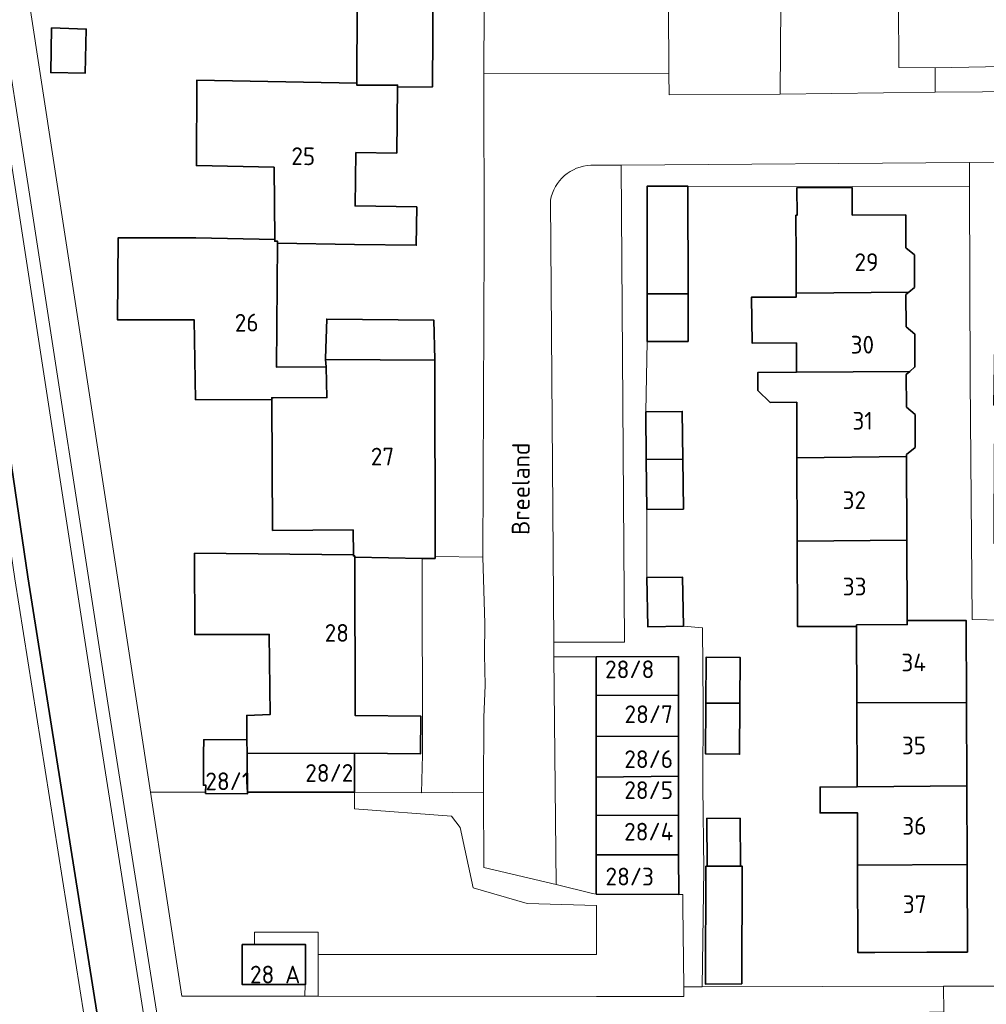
# Model space of a CAD drawing. Header units: metres. Extents: x 152391 to 157968, y 462336 to 467280.
# Tile 476 of 656: x 154199 to 154273, y 466776 to 466851. Entities that reach past the tile are written whole.
import ezdxf
from ezdxf.enums import TextEntityAlignment as Align

# ---------------------------------------------------------------- set-up
doc = ezdxf.new("R2010")
doc.units = ezdxf.units.M
doc.header["$LTSCALE"] = 0.75
for name, color, linetype, lineweight in [('B-WE-GK-BESCHOEIING-G', 251, 'GK-BESCHOEIING', 35), ('B-WE-GR-BEPLANTING_CULTUUR_BOSPLANTSOEN-GV', 251, 'Continuous', 18), ('B-WE-GR-BEPLANTING_CULTUUR_HEESTERS-GV', 251, 'Continuous', 18), ('B-WE-GR-GROENVOORZIENING-GV', 251, 'Continuous', 18), ('B-WE-GR-HAAG-GV', 251, 'Continuous', 13), ('B-WE-OG-BEBOUWING-GV', 6, 'Continuous', 35), ('B-WE-OG-BEBOUWING-T18', 1, 'Continuous', 18), ('B-WE-OG-TOPOGRAFIE-T18', 1, 'Continuous', 18), ('B-WE-OG-WATER-GV', 251, 'Continuous', 18), ('B-WE-OG-WATER_SLOOT-GV', 251, 'Continuous', 18), ('B-WE-VH-VERHARDING_BETONSTRAATSTEEN-GV', 251, 'Continuous', 18), ('B-WE-VH-VERHARDING_TEGEL-GV', 251, 'Continuous', 18)]:
    doc.layers.add(name, color=color, linetype=linetype, lineweight=lineweight)
doc.styles.add('NLCS-ISO-M750-T18', font='NLCS-ISO.ttf', dxfattribs={"height": 1.35})
doc.linetypes.add('GK-BESCHOEIING', pattern='A,30,-5,[1,NLCS.SHX,S=1,R=0,X=0,Y=0],-5', length=40)

msp = doc.modelspace()

# ---------------------------------------------------------------- linework, layer by layer
at = {"layer": 'B-WE-GK-BESCHOEIING-G'}
msp.add_lwpolyline([(154194.017, 466849.071), (154199.953, 466808.77), (154205.279, 466775.12), (154200.094, 466765.756), (154194.251, 466756.227)], dxfattribs=at)
at = {"layer": 'B-WE-GR-BEPLANTING_CULTUUR_BOSPLANTSOEN-GV'}
msp.add_lwpolyline([(154224.842, 466792.37), (154216.683, 466792.361), (154216.684, 466792.243), (154213.486, 466792.27), (154213.49, 466792.358), (154212.655, 466792.357), (154209.298, 466792.353), (154211.682, 466776.826), (154221.052, 466776.822), (154221.066, 466777.722), (154216.284, 466777.715), (154216.28, 466780.761), (154217.212, 466780.76), (154217.212, 466781.71), (154222.062, 466781.708), (154222.061, 466780.015), (154243.259, 466780.015), (154243.26, 466783.723), (154237.993, 466783.892), (154233.867, 466785.078), (154232.888, 466789.667), (154232.228, 466790.529), (154224.843, 466791.087)], close=True, dxfattribs=at)
at = {"layer": 'B-WE-GR-BEPLANTING_CULTUUR_HEESTERS-GV'}
for points in [[(154257.302, 466852.492), (154254.943, 466852.442), (154248.744, 466852.31), (154248.781, 466847.074), (154248.792, 466845.469), (154257.253, 466845.504), (154257.304, 466852.346), (154257.302, 466852.447)], [(154243.241, 466784.587), (154242.947, 466784.659), (154240.2, 466785.33), (154234.678, 466786.628), (154234.654, 466792.371), (154229.927, 466792.318), (154224.842, 466792.37), (154224.843, 466791.087), (154232.228, 466790.529), (154232.888, 466789.667), (154233.867, 466785.078), (154237.993, 466783.892), (154243.26, 466783.723), (154243.259, 466780.015), (154222.061, 466780.015), (154222.06, 466776.822), (154243.258, 466776.815), (154249.919, 466776.813), (154249.91, 466777.536), (154249.835, 466783.669), (154249.824, 466784.564), (154249.521, 466784.565)]]:
    msp.add_lwpolyline(points, close=True, dxfattribs=at)
msp.add_lwpolyline([(154239.756, 466837.431), (154239.999, 466803.782), (154245.385, 466803.788), (154245.127, 466840.113), (154242.835, 466840.095)], dxfattribs=at)
msp.add_lwpolyline([(154242.835, 466840.095, 0.356076), (154239.756, 466837.431)], format="xyb", dxfattribs=at)
at = {"layer": 'B-WE-GR-GROENVOORZIENING-GV'}
for points in [[(154199.286, 466733.787), (154203.23, 466748.947), (154210.188, 466772.856), (154209.896, 466774.714), (154206.055, 466799.145), (154200.036, 466838.234), (154197.745, 466852.78)], [(154199.048, 466838.08), (154205.067, 466798.991), (154209.165, 466772.921), (154207.728, 466767.982), (154203.051, 466751.911), (154202.272, 466749.236), (154201.839, 466747.572), (154199.012, 466736.707)]]:
    msp.add_lwpolyline(points, dxfattribs=at)
at = {"layer": 'B-WE-GR-HAAG-GV'}
for points in [[(154199.286, 466733.787), (154203.23, 466748.947), (154210.188, 466772.856), (154209.896, 466774.714), (154206.055, 466799.145), (154200.036, 466838.234), (154197.745, 466852.78)], [(154199.048, 466838.08), (154205.067, 466798.991), (154209.165, 466772.921), (154207.728, 466767.982), (154203.051, 466751.911), (154202.272, 466749.236), (154201.839, 466747.572), (154199.012, 466736.707)]]:
    msp.add_lwpolyline(points, dxfattribs=at)
at = {"layer": 'B-WE-OG-BEBOUWING-GV'}
for points in [[(154225.007, 466846.363), (154225.007, 466846.207), (154228.109, 466846.207), (154228.113, 466846.055), (154230.784, 466846.076), (154230.85, 466858.264), (154218.857, 466858.429), (154218.824, 466852.285), (154225.044, 466852.257)], [(154201.751, 466850.553), (154201.703, 466847.162), (154204.331, 466847.125), (154204.399, 466850.475)], [(154228.113, 466846.055), (154228.109, 466846.207), (154225.007, 466846.207), (154225.007, 466846.363), (154212.813, 466846.574), (154212.788, 466840.081), (154218.711, 466839.947), (154218.766, 466834.454), (154218.763, 466834.32), (154218.974, 466834.315), (154218.971, 466834.159), (154224.843, 466834.073), (154229.537, 466834.004), (154229.578, 466836.934), (154224.878, 466836.999), (154224.934, 466841.069), (154228.044, 466841.026)], [(154250.231, 466830.299), (154250.228, 466838.507), (154247.11, 466838.505), (154247.113, 466830.298)], [(154258.471, 466830.363), (154267.042, 466830.429), (154267.487, 466830.804), (154267.477, 466833.274), (154266.815, 466833.823), (154266.805, 466836.323), (154262.732, 466836.306), (154262.723, 466838.406), (154258.525, 466838.389), (154258.534, 466836.289), (154258.447, 466836.289), (154258.46, 466833.059)], [(154218.971, 466834.159), (154218.974, 466834.315), (154218.763, 466834.32), (154218.766, 466834.454), (154212.743, 466834.586), (154206.823, 466834.57), (154206.793, 466828.327), (154212.614, 466828.341), (154212.73, 466822.25), (154218.527, 466822.266), (154218.527, 466822.395), (154218.65, 466822.396), (154222.725, 466822.407), (154222.683, 466824.742), (154218.902, 466824.718)], [(154247.113, 466830.298), (154247.115, 466826.69), (154250.233, 466826.691), (154250.231, 466830.299)], [(154267.042, 466830.429), (154258.471, 466830.363), (154258.472, 466830.067), (154255.068, 466830.061), (154255.109, 466826.565), (154258.487, 466826.571), (154258.496, 466824.344), (154267.123, 466824.403), (154267.511, 466824.74), (154267.502, 466827.25), (154266.84, 466827.8), (154266.83, 466830.25)], [(154222.63, 466825.299), (154230.952, 466825.265), (154230.952, 466825.305), (154230.874, 466828.298), (154222.713, 466828.388), (154222.621, 466825.39)], [(154222.63, 466825.299), (154222.683, 466824.742), (154222.725, 466822.407), (154218.65, 466822.396), (154218.527, 466822.395), (154218.527, 466822.266), (154218.588, 466812.301), (154224.727, 466812.333), (154224.746, 466810.448), (154224.746, 466810.35), (154224.85, 466810.35), (154224.85, 466810.25), (154229.99, 466810.149), (154230.971, 466810.17), (154230.971, 466810.318), (154230.952, 466825.265)], [(154266.88, 466817.925), (154266.879, 466818.067), (154267.536, 466818.622), (154267.526, 466821.112), (154266.864, 466821.681), (154266.854, 466824.169), (154267.123, 466824.403), (154258.496, 466824.344), (154255.547, 466824.324), (154255.552, 466822.954), (154256.475, 466822.041), (154258.505, 466822.055), (154258.522, 466817.825)], [(154249.838, 466817.721), (154249.795, 466821.355), (154247.015, 466821.315), (154247.053, 466817.688)], [(154247.092, 466813.877), (154249.883, 466813.915), (154249.838, 466817.721), (154247.053, 466817.688)], [(154258.522, 466817.825), (154258.548, 466811.471), (154266.905, 466811.557), (154266.88, 466817.925)], [(154263.07, 466804.988), (154263.07, 466805.101), (154266.931, 466805.129), (154266.93, 466805.425), (154266.905, 466811.557), (154258.548, 466811.471), (154258.575, 466804.969)], [(154216.652, 466795.306), (154224.84, 466795.343), (154229.85, 466795.273), (154229.89, 466798.145), (154224.88, 466798.215), (154224.85, 466810.25), (154224.85, 466810.35), (154224.746, 466810.35), (154224.746, 466810.448), (154212.654, 466810.562), (154212.672, 466804.369), (154218.344, 466804.38), (154218.41, 466798.288), (154216.621, 466798.203), (154216.64, 466796.377)], [(154249.886, 466804.997), (154249.807, 466808.747), (154247.101, 466808.717), (154247.161, 466804.965)], [(154263.094, 466799.177), (154271.427, 466799.205), (154271.402, 466805.443), (154266.93, 466805.425), (154266.931, 466805.129), (154263.07, 466805.101), (154263.07, 466804.988)], [(154243.232, 466802.673), (154243.233, 466799.717), (154249.503, 466799.75), (154249.499, 466802.693)], [(154251.586, 466799.139), (154254.176, 466799.148), (154254.197, 466802.624), (154251.607, 466802.64)], [(154249.503, 466799.75), (154243.233, 466799.717), (154243.235, 466796.608), (154249.506, 466796.626)], [(154254.176, 466799.148), (154251.586, 466799.139), (154251.563, 466795.273), (154254.153, 466795.258)], [(154271.427, 466799.205), (154263.094, 466799.177), (154263.121, 466792.781), (154271.453, 466792.837)], [(154243.237, 466793.517), (154249.51, 466793.581), (154249.506, 466796.626), (154243.235, 466796.608)], [(154216.683, 466792.361), (154216.652, 466795.306), (154216.64, 466796.377), (154213.352, 466796.351), (154213.341, 466795.31), (154213.324, 466792.892), (154213.513, 466792.892), (154213.49, 466792.358), (154213.486, 466792.27), (154216.684, 466792.243)], [(154224.84, 466795.343), (154216.652, 466795.306), (154216.683, 466792.361), (154224.842, 466792.37), (154224.838, 466795.217)], [(154249.51, 466793.581), (154243.237, 466793.517), (154243.238, 466790.584), (154249.514, 466790.606)], [(154271.478, 466786.847), (154271.453, 466792.837), (154263.121, 466792.781), (154260.283, 466792.752), (154260.291, 466790.781), (154263.13, 466790.793), (154263.147, 466786.795)], [(154249.514, 466790.606), (154243.238, 466790.584), (154243.24, 466787.594), (154249.517, 466787.589)], [(154251.676, 466786.724), (154254.215, 466786.74), (154254.19, 466790.38), (154251.651, 466790.363)], [(154243.241, 466784.587), (154249.521, 466784.565), (154249.517, 466787.589), (154243.24, 466787.594)], [(154254.215, 466786.74), (154251.676, 466786.724), (154251.588, 466786.723), (154251.559, 466777.752), (154254.316, 466777.778), (154254.344, 466786.741)], [(154271.478, 466786.847), (154263.147, 466786.795), (154263.174, 466780.155), (154264.463, 466780.16), (154268.41, 466780.176), (154271.505, 466780.189)], [(154217.212, 466780.76), (154216.28, 466780.761), (154216.284, 466777.715), (154221.066, 466777.722), (154221.11, 466777.722), (154221.112, 466780.758)]]:
    msp.add_lwpolyline(points, close=True, dxfattribs=at)
at = {"layer": 'B-WE-OG-WATER-GV'}
for points in [[(154182.035, 466843.453), (154183.035, 466843.484), (154183.422, 466831.117), (154189.778, 466823.939), (154187.421, 466786.4), (154186.423, 466786.463), (154184.841, 466762.636), (154175.944, 466756.593), (154175.695, 466729.838), (154177.23, 466729.947), (154178.683, 466730.05), (154190.569, 466750.223), (154194.251, 466756.227), (154193.399, 466756.75), (154199.242, 466766.279), (154204.237, 466775.303), (154198.965, 466808.614), (154193.007, 466849.071), (154181.786, 466849.066)], [(154193.007, 466849.071), (154198.965, 466808.614), (154204.237, 466775.303), (154199.242, 466766.279), (154193.399, 466756.75), (154194.251, 466756.227), (154200.094, 466765.756), (154205.279, 466775.12), (154199.953, 466808.77), (154194.017, 466849.071)]]:
    msp.add_lwpolyline(points, close=True, dxfattribs=at)
at = {"layer": 'B-WE-OG-WATER_SLOOT-GV'}
msp.add_lwpolyline([(154177.23, 466729.947), (154177.231, 466729.85), (154177.241, 466728.524), (154187.615, 466728.601), (154198.553, 466749.863), (154200.2, 466753.067), (154207.728, 466767.982), (154209.165, 466772.921), (154205.067, 466798.991), (154199.048, 466838.08), (154197.325, 466849.018), (154194.017, 466849.071), (154199.953, 466808.77), (154205.279, 466775.12), (154200.094, 466765.756), (154194.251, 466756.227), (154190.569, 466750.223), (154178.683, 466730.05)], close=True, dxfattribs=at)
at = {"layer": 'B-WE-VH-VERHARDING_BETONSTRAATSTEEN-GV'}
for points in [[(154269.046, 466845.661), (154269.061, 466847.523), (154266.291, 466847.532), (154266.265, 466852.518), (154263.148, 466852.458), (154260.057, 466852.399), (154257.304, 466852.346), (154257.253, 466845.504)], [(154243.233, 466799.717), (154243.232, 466802.673), (154240.007, 466802.676), (154240.2, 466785.33), (154242.947, 466784.659), (154243.241, 466784.587), (154243.24, 466787.594), (154243.238, 466790.584), (154243.237, 466793.517), (154243.235, 466796.608)]]:
    msp.add_lwpolyline(points, close=True, dxfattribs=at)
for points in [[(154234.67, 466847.11), (154234.698, 466834.224), (154234.616, 466810.25), (154234.745, 466805.198), (154234.74, 466802.852), (154234.785, 466800.505), (154234.687, 466798.056), (154234.654, 466792.371), (154234.678, 466786.628), (154240.2, 466785.33), (154240.007, 466802.676), (154239.999, 466803.782), (154239.756, 466837.431)], [(154242.835, 466840.095), (154245.127, 466840.113), (154271.665, 466840.317), (154276.265, 466840.352), (154276.26, 466845.718), (154269.046, 466845.661), (154257.253, 466845.504), (154248.792, 466845.469), (154248.781, 466847.074), (154234.67, 466847.11)]]:
    msp.add_lwpolyline(points, dxfattribs=at)
msp.add_lwpolyline([(154239.756, 466837.431, -0.356076), (154242.835, 466840.095)], format="xyb", dxfattribs=at)
at = {"layer": 'B-WE-VH-VERHARDING_TEGEL-GV'}
for points in [[(154206.909, 466877.109), (154205.716, 466874.101), (154202.053, 466864.862), (154199.862, 466859.336), (154199.28, 466857.188), (154198.414, 466854.735), (154197.914, 466853.27), (154197.745, 466852.78), (154200.036, 466838.234), (154206.055, 466799.145), (154209.896, 466774.714)], [(154209.896, 466774.714), (154212.889, 466774.707), (154263.094, 466774.589), (154263.124, 466775.588), (154268.613, 466775.607), (154269.699, 466775.611), (154269.696, 466777.585), (154251.295, 466777.555), (154249.91, 466777.536), (154249.919, 466776.813), (154243.258, 466776.815), (154222.06, 466776.822), (154221.052, 466776.822), (154211.682, 466776.826), (154209.298, 466792.353), (154200.061, 466852.533)], [(154269.061, 466847.523), (154269.046, 466845.661), (154276.26, 466845.718), (154278.205, 466845.668), (154278.305, 466845.663)], [(154276.727, 466847.674), (154269.061, 466847.523)], [(154275.849, 466741.725), (154275.831, 466747.526), (154275.901, 466748.941), (154275.798, 466771.943), (154283.167, 466772.006), (154283.2, 466775.619), (154283.323, 466775.622), (154283.683, 466776.225), (154283.94, 466776.545), (154284.238, 466776.821), (154284.571, 466777.052), (154284.811, 466777.181), (154285.06, 466777.283), (154285.451, 466777.394), (154278.478, 466777.545), (154276.42, 466777.596), (154269.696, 466777.585), (154269.699, 466775.611), (154269.727, 466773.946), (154272.887, 466773.966), (154272.824, 466763.679), (154272.814, 466740.75)]]:
    msp.add_lwpolyline(points, dxfattribs=at)
for points in [[(154242.835, 466852.184), (154238.946, 466852.101), (154234.713, 466852.055), (154234.67, 466847.11), (154248.781, 466847.074), (154248.744, 466852.31)], [(154240.007, 466802.676), (154243.232, 466802.673), (154249.499, 466802.693), (154249.503, 466799.75), (154249.506, 466796.626), (154249.51, 466793.581), (154249.514, 466790.606), (154249.517, 466787.589), (154249.521, 466784.565), (154249.824, 466784.564), (154249.835, 466783.669), (154249.91, 466777.536), (154251.295, 466777.555), (154251.423, 466786.497), (154251.353, 466792.789), (154251.385, 466798.932), (154251.322, 466804.874), (154249.886, 466804.997), (154247.161, 466804.965), (154247.101, 466808.717), (154247.092, 466813.877), (154247.053, 466817.688), (154247.015, 466821.315), (154247.115, 466826.69), (154247.113, 466830.298), (154247.11, 466838.505), (154250.228, 466838.507), (154271.678, 466838.485), (154271.665, 466840.317), (154245.127, 466840.113), (154245.385, 466803.788), (154239.999, 466803.782)], [(154278.247, 466811.4), (154273.52, 466811.297), (154273.555, 466818.889), (154278.323, 466818.865), (154279.131, 466818.861), (154279.216, 466821.759), (154278.363, 466821.772), (154273.492, 466821.835), (154273.64, 466831.127), (154278.283, 466831.087), (154278.22, 466840.367), (154276.265, 466840.352), (154271.665, 466840.317), (154271.678, 466838.485), (154271.709, 466823.802), (154271.858, 466805.525), (154276.487, 466805.416), (154276.51, 466798.974), (154276.42, 466777.596), (154278.478, 466777.545)], [(154229.99, 466810.149), (154230.013, 466795.217), (154229.927, 466792.318), (154234.654, 466792.371), (154234.687, 466798.056), (154234.785, 466800.505), (154234.74, 466802.852), (154234.745, 466805.198), (154234.616, 466810.25), (154230.971, 466810.318), (154230.971, 466810.17)], [(154217.212, 466780.76), (154221.112, 466780.758), (154221.11, 466777.722), (154221.066, 466777.722), (154221.052, 466776.822), (154222.06, 466776.822), (154222.061, 466780.015), (154222.062, 466781.708), (154217.212, 466781.71)]]:
    msp.add_lwpolyline(points, close=True, dxfattribs=at)

# ---------------------------------------------------------------- texts
at = {"layer": 'B-WE-OG-BEBOUWING-T18', "style": 'NLCS-ISO-M750-T18'}
for s, rotation, p in [('25', 359.2, (154220.93, 466840.787)), ('29', 0.2, (154263.822, 466832.723)), ('26', 1.1, (154216.619, 466828.112)), ('30', 0.2, (154263.505, 466826.439)), ('31', 0.2, (154263.528, 466820.648)), ('27', 0.1, (154226.961, 466817.917)), ('32', 0.2, (154262.893, 466814.605)), ('33', 0.2, (154262.919, 466808.027)), ('28', 0.1, (154223.484, 466804.493)), ('28/8', 0.2, (154245.79, 466801.72)), ('34', 0.2, (154267.415, 466802.246)), ('28/7', 0.1, (154247.234, 466798.301)), ('35', 0.2, (154267.44, 466795.925)), ('28/6', 0.1, (154247.236, 466794.881)), ('28/2', 0.1, (154222.91, 466793.83)), ('28/1', 0.5, (154215.187, 466793.201)), ('36', 0.2, (154267.466, 466789.808)), ('28/4', 0.1, (154247.239, 466789.361)), ('28/3', 359.8, (154245.79, 466785.94)), ('37', 0.2, (154267.49, 466783.832)), ('28 A', 0.1, (154218.789, 466778.478))]:
    msp.add_text(s, height=1.35, rotation=rotation, dxfattribs=at).set_placement(p, align=Align.MIDDLE)
msp.add_text('28/5', height=1.35, dxfattribs=at).set_placement((154247.237, 466792.521), align=Align.MIDDLE)
at = {"layer": 'B-WE-OG-TOPOGRAFIE-T18', "style": 'NLCS-ISO-M750-T18'}
msp.add_text('Breeland', height=1.35, rotation=89.8, dxfattribs=at).set_placement((154237.492, 466815.464), align=Align.MIDDLE)

doc.saveas('drawing.dxf')
